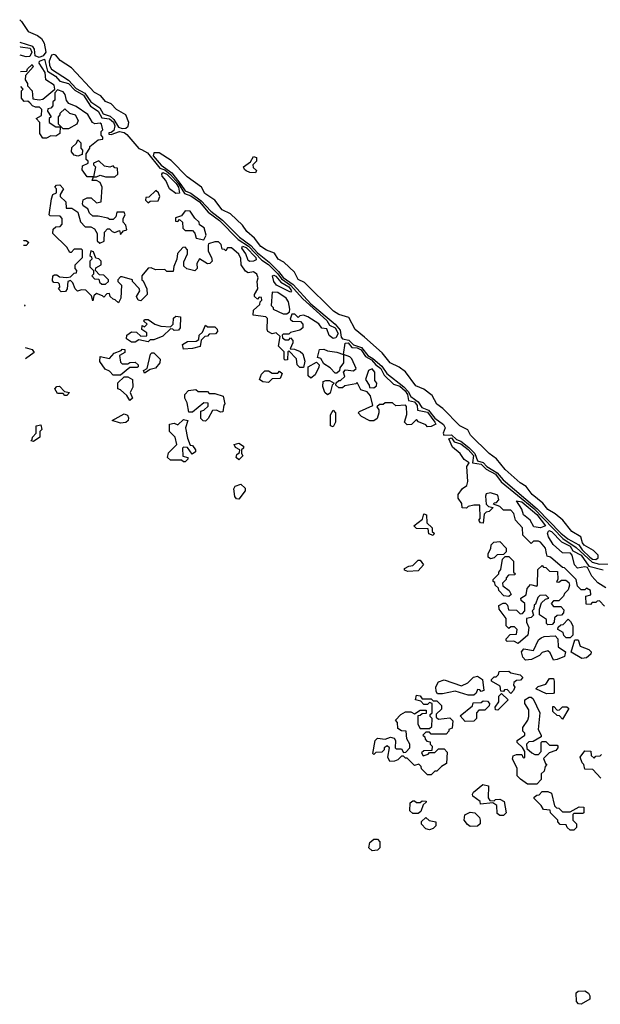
# Model space of a CAD drawing. Extents: x 2737310 to 2869991, y 870230 to 1012730.
# Tile 408 of 479: x 2737310 to 2740449, y 1007410 to 1012730. Entities that reach past the tile are written whole.
import ezdxf

# ---------------------------------------------------------------- set-up
doc = ezdxf.new("R2010")
doc.units = 0

msp = doc.modelspace()

# ---------------------------------------------------------------- linework, layer by layer
at = {"layer": '0CON02XD'}
for points in [[(2737310.3, 1012729.7), (2737319.6, 1012719.6), (2737355.8, 1012665), (2737406.7, 1012645), (2737428.5, 1012628.5), (2737442.4, 1012602.4), (2737452.5, 1012555), (2737437.1, 1012535), (2737415, 1012524.5), (2737393.8, 1012533.8), (2737390, 1012570), (2737381.9, 1012585), (2737312.4, 1012606.7)], [(2737312.8, 1012581.8), (2737315, 1012582.5), (2737366.4, 1012576.4), (2737375.4, 1012555), (2737365, 1012531.2), (2737345, 1012529.2), (2737313.5, 1012537.7)], [(2737315, 1012448.9), (2737348.3, 1012451.7), (2737352.5, 1012465), (2737378.3, 1012488.3), (2737382.5, 1012475), (2737341.7, 1012428.3), (2737340, 1012405), (2737352.5, 1012385), (2737352.5, 1012372.5), (2737377.5, 1012345), (2737381.7, 1012301.7), (2737415, 1012297.5), (2737435, 1012300), (2737500, 1012355), (2737496.4, 1012376.4), (2737452.5, 1012405), (2737447.5, 1012445), (2737415.8, 1012495), (2737418, 1012505), (2737445, 1012515.8), (2737460.8, 1012450.8), (2737503.3, 1012425), (2737527.7, 1012397.7), (2737575, 1012385.4), (2737608.3, 1012348.3), (2737655, 1012321.8), (2737693.1, 1012263.1), (2737735, 1012235.8), (2737755, 1012198.8), (2737795, 1012194.6), (2737816.8, 1012176.8), (2737823.8, 1012156.2), (2737818.6, 1012131.4), (2737805, 1012120), (2737791.7, 1012118.3), (2737791.7, 1012111.7), (2737805, 1012110), (2737850, 1012125), (2737875, 1012120.5), (2737890, 1012110), (2737953.9, 1012033.9), (2737968.5, 1012028.5), (2738000.5, 1012010.5), (2738067.4, 1011927.4), (2738095, 1011918.2), (2738125, 1011893.8), (2738167, 1011847), (2738200.4, 1011790.4), (2738235, 1011777.7), (2738281.5, 1011745), (2738329.7, 1011689.7), (2738391.2, 1011645), (2738491.9, 1011541.9), (2738546.6, 1011506.6), (2738620, 1011430), (2738655, 1011406.2), (2738705, 1011357.1), (2738725, 1011329.6), (2738775, 1011294.6), (2738841.7, 1011221.7), (2738971.1, 1011105), (2738985, 1011078.8), (2739015, 1011065.5), (2739032.2, 1011035), (2739019.5, 1011010.5), (2739005, 1011007.5), (2738984, 1011024), (2738970, 1011060), (2738943.9, 1011063.9), (2738927.3, 1011087.3), (2738867.5, 1011125), (2738845, 1011132.5), (2738825, 1011130), (2738815, 1011120), (2738798.3, 1011138.3), (2738781.7, 1011138.3), (2738771.7, 1011111.7), (2738785, 1011100), (2738828.3, 1011098.3), (2738840, 1011085), (2738840, 1011065), (2738825, 1011052.5), (2738775, 1011040), (2738765, 1011030), (2738735, 1011030), (2738730, 1011025), (2738731.7, 1011011.7), (2738745, 1011000), (2738765, 1011000), (2738775, 1011010), (2738787, 1010997), (2738787, 1010983), (2738771.7, 1010951.7), (2738795, 1010950), (2738827, 1010937), (2738840, 1010925), (2738852.5, 1010885), (2738845, 1010850), (2738825, 1010850), (2738810, 1010865), (2738807, 1010897), (2738765, 1010940), (2738760, 1010935), (2738758.3, 1010891.7), (2738745, 1010890), (2738740, 1010895), (2738740, 1010935), (2738710, 1010965), (2738718.3, 1011018.3), (2738697, 1011037), (2738675, 1011032.5), (2738652.5, 1011045), (2738647.5, 1011055), (2738650, 1011115), (2738640, 1011125), (2738573, 1011133), (2738575, 1011160), (2738608.3, 1011191.7), (2738610, 1011205), (2738620, 1011215), (2738618.3, 1011228.3), (2738605, 1011230), (2738595, 1011220), (2738580, 1011235), (2738580, 1011245), (2738597.5, 1011275), (2738593.3, 1011315), (2738600, 1011335), (2738592.5, 1011355), (2738575, 1011367.5), (2738545, 1011362.5), (2738530.7, 1011370.7), (2738507.5, 1011405), (2738505, 1011440), (2738495, 1011462.5), (2738455, 1011497.5), (2738433, 1011497), (2738425, 1011480), (2738418.3, 1011488.3), (2738405, 1011490), (2738400, 1011515), (2738385, 1011530), (2738365, 1011530), (2738331.7, 1011518.3), (2738328.3, 1011511.7), (2738328.3, 1011478.3), (2738347.5, 1011445), (2738350, 1011425), (2738338.3, 1011411.7), (2738325, 1011410), (2738281.7, 1011438.3), (2738268.3, 1011411.7), (2738270, 1011385), (2738257, 1011373), (2738213, 1011383), (2738198.3, 1011398.3), (2738198.3, 1011421.7), (2738217.5, 1011465), (2738217, 1011487), (2738205, 1011500), (2738191.7, 1011498.3), (2738163.3, 1011466.7), (2738160, 1011435), (2738143, 1011397), (2738140, 1011370), (2738105, 1011370), (2738095, 1011380), (2738045, 1011377.5), (2738021.7, 1011388.3), (2738005, 1011387.5), (2737970, 1011345), (2737970, 1011325), (2737978.3, 1011318.3), (2737997.5, 1011275), (2738000, 1011245), (2737965, 1011210), (2737950, 1011215), (2737942.5, 1011235), (2737947.5, 1011242.5), (2737960, 1011265), (2737957, 1011277), (2737920, 1011315), (2737920, 1011325), (2737865, 1011340), (2737855, 1011340), (2737840, 1011325), (2737840, 1011315), (2737860, 1011295), (2737857.5, 1011225), (2737845, 1011200), (2737827, 1011217), (2737815, 1011220), (2737800, 1011235), (2737795, 1011250), (2737781.7, 1011248.3), (2737765, 1011230), (2737758.3, 1011238.3), (2737725, 1011250), (2737711.7, 1011238.3), (2737705, 1011210), (2737698.3, 1011238.3), (2737668.3, 1011268.3), (2737645, 1011270), (2737623, 1011263), (2737610, 1011275), (2737598.3, 1011308.3), (2737585, 1011320), (2737570, 1011315), (2737567.5, 1011275), (2737558.3, 1011261.7), (2737535, 1011260), (2737520, 1011275), (2737527.5, 1011285), (2737525, 1011300), (2737517.5, 1011307.5), (2737495, 1011310), (2737488.3, 1011318.3), (2737490, 1011345), (2737498.3, 1011351.7), (2737511.7, 1011351.7), (2737525, 1011340), (2737565, 1011337.5), (2737585, 1011340), (2737605, 1011360), (2737618.3, 1011361.7), (2737620, 1011375), (2737610, 1011385), (2737610, 1011405), (2737650, 1011445), (2737650, 1011485), (2737645, 1011490), (2737605, 1011490), (2737588.3, 1011471.7), (2737581.7, 1011471.7), (2737565, 1011500), (2737490, 1011575), (2737491.7, 1011598.3), (2737505, 1011610), (2737528.3, 1011611.7), (2737540, 1011625), (2737540, 1011655), (2737528.3, 1011668.3), (2737475, 1011670), (2737470, 1011675), (2737481.7, 1011761.7), (2737490, 1011785), (2737510, 1011795), (2737510, 1011815), (2737500, 1011825), (2737510, 1011835), (2737527, 1011837), (2737547.5, 1011815), (2737530, 1011785), (2737530, 1011775), (2737560, 1011745), (2737561.7, 1011711.7), (2737591.7, 1011711.7), (2737625, 1011690), (2737638.3, 1011638.3), (2737665, 1011610), (2737695, 1011610), (2737715, 1011600), (2737730, 1011575), (2737730, 1011535), (2737743, 1011523), (2737767, 1011533), (2737768.3, 1011581.7), (2737785, 1011600), (2737795, 1011600), (2737810, 1011585), (2737825, 1011580), (2737850, 1011590), (2737855, 1011570), (2737871.7, 1011588.3), (2737890, 1011595), (2737885, 1011620), (2737870, 1011635), (2737870, 1011655), (2737880, 1011675), (2737875, 1011690), (2737835, 1011690), (2737830, 1011665), (2737815, 1011650), (2737795, 1011650), (2737787, 1011657), (2737735, 1011667.5), (2737705, 1011667.5), (2737687.5, 1011685), (2737678.3, 1011708.3), (2737653.6, 1011723.6), (2737650, 1011735), (2737653.6, 1011756.4), (2737675, 1011767.5), (2737697, 1011767), (2737725, 1011740), (2737750, 1011745), (2737756.7, 1011825), (2737745, 1011850), (2737725, 1011860), (2737701.7, 1011861.7), (2737710, 1011880), (2737725, 1011880), (2737745, 1011890), (2737775, 1011880), (2737825, 1011880), (2737840, 1011895), (2737838.3, 1011928.3), (2737825, 1011930), (2737815, 1011940), (2737797.5, 1011932.5), (2737768.3, 1011938.3), (2737737.5, 1011967.5), (2737710, 1011955), (2737710, 1011945), (2737720, 1011935), (2737710, 1011880), (2737675, 1011880), (2737648.3, 1011918.3), (2737650.7, 1011939.3), (2737680, 1011955), (2737680, 1011965), (2737670, 1011975), (2737670, 1012005), (2737690, 1012035), (2737690, 1012045), (2737735, 1012080), (2737760, 1012085), (2737760, 1012095), (2737750, 1012105), (2737750, 1012125), (2737760, 1012135), (2737752.5, 1012165), (2737745, 1012170), (2737717, 1012167), (2737703.6, 1012173.6), (2737678.1, 1012218.1), (2737615, 1012260), (2737576, 1012276), (2737563, 1012293), (2737556.7, 1012325), (2737545, 1012340), (2737515, 1012350), (2737500, 1012335), (2737500, 1012295), (2737490, 1012285), (2737490, 1012265), (2737478.3, 1012251.7), (2737461.7, 1012248.3), (2737460, 1012235), (2737480, 1012205), (2737470, 1012195), (2737470, 1012175), (2737505, 1012150), (2737530, 1012150), (2737527.5, 1012115), (2737505, 1012100), (2737478.3, 1012101.7), (2737455, 1012090), (2737435, 1012090), (2737420, 1012115), (2737420, 1012175), (2737400, 1012195), (2737428.3, 1012211.7), (2737430, 1012245), (2737417, 1012257), (2737395, 1012257.5), (2737380, 1012265), (2737365, 1012280), (2737355, 1012290), (2737335, 1012287.5), (2737320, 1012305), (2737320, 1012345), (2737330, 1012355), (2737316.3, 1012368.7)], [(2737865, 1012142.5), (2737885, 1012144), (2737896.2, 1012155), (2737900, 1012175), (2737883.8, 1012215), (2737833.8, 1012245), (2737804.4, 1012274.4), (2737775, 1012288), (2737748.9, 1012318.9), (2737715, 1012336), (2737590.2, 1012470.2), (2737529.7, 1012509.7), (2737505, 1012537.5), (2737495, 1012542.5), (2737482.2, 1012537.8), (2737469.6, 1012505), (2737472.2, 1012482.2), (2737482.7, 1012462.7), (2737575, 1012402.1), (2737615, 1012358.8), (2737663.2, 1012333.2), (2737695.7, 1012285), (2737743.4, 1012253.4), (2737761.3, 1012221.3), (2737798.8, 1012208.8), (2737820.1, 1012190.1), (2737845, 1012149.2), (2737865, 1012142.5)], [(2737575, 1012140), (2737545, 1012140), (2737520, 1012165), (2737520, 1012205), (2737530, 1012215), (2737530, 1012225), (2737555, 1012247.5), (2737580, 1012225), (2737610, 1012215), (2737626.7, 1012185), (2737620, 1012165), (2737575, 1012140)], [(2737625, 1011992.5), (2737605, 1011997.5), (2737590, 1012015), (2737591.7, 1012038.3), (2737618.3, 1012061.7), (2737625, 1012080), (2737640, 1012065), (2737640, 1012035), (2737650, 1012025), (2737648.3, 1012001.7), (2737625, 1011992.5)], [(2740425, 1009812.9), (2740437.7, 1009822.3), (2740437, 1009837), (2740411.7, 1009861.7), (2740361.3, 1009891.3), (2740352.5, 1009902.5), (2740343.8, 1009935), (2740295, 1009964), (2740246.6, 1010026.6), (2740205, 1010060.8), (2740165, 1010084), (2740138, 1010118), (2740080, 1010165), (2740048.5, 1010208.5), (2740015, 1010227.5), (2739935, 1010299.2), (2739887.3, 1010357.3), (2739848, 1010385), (2739747.5, 1010485), (2739733.2, 1010513.2), (2739689.2, 1010535), (2739598.3, 1010628.3), (2739565, 1010652.9), (2739539.1, 1010699.1), (2739495, 1010734.3), (2739452, 1010752), (2739396.6, 1010826.6), (2739361.9, 1010851.9), (2739312.5, 1010875), (2739269.8, 1010929.8), (2739173.6, 1011013.6), (2739122.9, 1011055), (2739090, 1011120), (2739035, 1011136.9), (2739007.5, 1011155), (2738849.5, 1011309.5), (2738815, 1011326.2), (2738795.6, 1011365.6), (2738738.8, 1011418.8), (2738706.7, 1011435), (2738688.6, 1011468.6), (2738645, 1011484.3), (2738614.5, 1011504.5), (2738579.7, 1011549.7), (2738538, 1011585), (2738515, 1011618.8), (2738450.3, 1011680.3), (2738405, 1011702.9), (2738364.5, 1011754.5), (2738311.2, 1011791.2), (2738294, 1011825), (2738215, 1011880), (2738129.3, 1011969.3), (2738065, 1012010.6), (2738035, 1012010), (2738031.1, 1011995), (2738075, 1011944.5), (2738131.9, 1011901.9), (2738181.4, 1011838.6), (2738204.8, 1011804.8), (2738235, 1011792), (2738290.6, 1011750.6), (2738342.7, 1011695), (2738406.6, 1011646.6), (2738498.9, 1011555), (2738559.9, 1011509.9), (2738595, 1011470.4), (2738659.3, 1011419.2), (2738709.6, 1011369.6), (2738735, 1011336.5), (2738788.5, 1011298.5), (2738885, 1011194.7), (2739015, 1011083.8), (2739042.3, 1011052.3), (2739048.2, 1011015), (2739055, 1011005.6), (2739089.1, 1010999.1), (2739115, 1010972.9), (2739158.1, 1010958.1), (2739191.8, 1010915), (2739219.4, 1010899.4), (2739267, 1010857), (2739295, 1010817.3), (2739386, 1010746), (2739410.5, 1010720.5), (2739424.1, 1010694.1), (2739463.8, 1010665), (2739484.1, 1010634.1), (2739519.3, 1010619.3), (2739555, 1010577.1), (2739601.7, 1010541.7), (2739609.7, 1010525), (2739600, 1010495), (2739603.3, 1010485), (2739645, 1010487.3), (2739671, 1010461), (2739695, 1010452.2), (2739738.4, 1010418.4), (2739769.7, 1010385), (2739785, 1010346.7), (2739815, 1010336.9), (2739835, 1010315.5), (2739891.4, 1010281.4), (2739923.3, 1010243.3), (2740106.7, 1010086.7), (2740235, 1009955.6), (2740272.5, 1009925), (2740333.2, 1009893.2), (2740350.6, 1009865), (2740391.9, 1009825), (2740406.7, 1009815), (2740425, 1009812.9)], [(2738585, 1011902.5), (2738553.6, 1011903.6), (2738535, 1011912.5), (2738525, 1011920), (2738520, 1011935), (2738558.3, 1011961.7), (2738575, 1011990), (2738590, 1011985), (2738590, 1011965), (2738570, 1011945), (2738571.7, 1011931.7), (2738590, 1011915), (2738585, 1011902.5)], [(2738155, 1011790.8), (2738120, 1011815), (2738100.6, 1011860.6), (2738080, 1011885), (2738078, 1011895), (2738085, 1011903.8), (2738105, 1011895.5), (2738156, 1011845), (2738168.1, 1011825), (2738175, 1011793.3), (2738155, 1011790.8)], [(2738005, 1011740), (2738015, 1011750), (2738058.3, 1011751.7), (2738067.5, 1011775), (2738060, 1011795), (2738047, 1011807), (2738008.3, 1011771.7), (2737991.7, 1011768.3), (2737990, 1011755), (2738005, 1011740)], [(2738305, 1011540), (2738317.5, 1011565), (2738307.5, 1011605), (2738281.7, 1011621.7), (2738280, 1011635), (2738257, 1011657), (2738232.5, 1011695), (2738205, 1011697.5), (2738185, 1011670), (2738151.7, 1011658.3), (2738151.7, 1011641.7), (2738165, 1011640), (2738175, 1011650), (2738190, 1011635), (2738193, 1011603), (2738205, 1011590), (2738245, 1011590), (2738257, 1011577), (2738265, 1011550), (2738305, 1011540)], [(2737330.2, 1011534.4), (2737333, 1011537), (2737345, 1011537.5), (2737360, 1011525), (2737345, 1011510), (2737330.6, 1011510)], [(2738555, 1011422.5), (2738545, 1011428.8), (2738532.5, 1011465), (2738512, 1011495), (2738514.3, 1011505.7), (2738535, 1011499.4), (2738586.7, 1011445), (2738587.9, 1011432.1), (2738575, 1011424.2), (2738555, 1011422.5)], [(2737775, 1011300), (2737790, 1011315), (2737790, 1011325), (2737765, 1011350), (2737741.7, 1011351.7), (2737720, 1011375), (2737721.7, 1011388.3), (2737750, 1011405), (2737750, 1011425), (2737738.3, 1011438.3), (2737721.7, 1011441.7), (2737710, 1011475), (2737695, 1011480), (2737690, 1011455), (2737698.3, 1011448.3), (2737700, 1011435), (2737690, 1011425), (2737690, 1011395), (2737710, 1011375), (2737710, 1011355), (2737700, 1011345), (2737715, 1011330), (2737738.3, 1011328.3), (2737741.7, 1011311.7), (2737755, 1011300), (2737775, 1011300)], [(2738775, 1011257.5), (2738698.8, 1011295), (2738684, 1011315), (2738677.5, 1011345), (2738685, 1011348.8), (2738695, 1011343.8), (2738722.1, 1011312.1), (2738765, 1011285.5), (2738778.8, 1011265), (2738775, 1011257.5)], [(2738755, 1011140), (2738768.3, 1011151.7), (2738770, 1011165), (2738763.3, 1011205), (2738750, 1011225), (2738705, 1011256.2), (2738675, 1011257.5), (2738670, 1011185), (2738680, 1011175), (2738680, 1011165), (2738735, 1011140), (2738755, 1011140)], [(2737336, 1011190), (2737340, 1011185), (2737336.1, 1011181.1)], [(2737935, 1010987.5), (2737915, 1010987.5), (2737887.5, 1011005), (2737890, 1011025), (2737915, 1011042.5), (2737941.7, 1011041.7), (2737965, 1011020), (2737998.3, 1011021.7), (2737998.3, 1011038.3), (2737970, 1011055), (2737971.7, 1011078.3), (2737985, 1011070), (2738000, 1011085), (2737981.7, 1011101.7), (2737985, 1011110), (2738005, 1011110), (2738040, 1011085), (2738073, 1011073), (2738125, 1011070), (2738140, 1011085), (2738142.5, 1011117.5), (2738155, 1011127.5), (2738180, 1011125), (2738177.5, 1011065), (2738168.3, 1011051.7), (2738145, 1011050), (2738138.3, 1011058.3), (2738125, 1011060), (2738085, 1011020), (2738035, 1011000), (2738015, 1011000), (2738005, 1010990), (2737955, 1011000), (2737935, 1010987.5)], [(2738195, 1010950), (2738190, 1010975), (2738218.3, 1010991.7), (2738265, 1010992.5), (2738278.3, 1011001.7), (2738280, 1011025), (2738298.3, 1011041.7), (2738315, 1011080), (2738325, 1011070), (2738365, 1011070), (2738378.3, 1011058.3), (2738380, 1011045), (2738368.3, 1011031.7), (2738335, 1011030), (2738325, 1011020), (2738311.7, 1011018.3), (2738291.7, 1010998.3), (2738286.4, 1010963.6), (2738245, 1010952.5), (2738195, 1010950)], [(2737339.8, 1010958.7), (2737378.3, 1010948.3), (2737388.3, 1010931.7), (2737340.9, 1010896.8)], [(2737855, 1010810), (2737815, 1010810), (2737795, 1010830), (2737771.7, 1010841.7), (2737743, 1010883), (2737745, 1010910), (2737795, 1010900), (2737821.7, 1010928.3), (2737858.3, 1010941.7), (2737865, 1010950), (2737878.3, 1010948.3), (2737878.3, 1010931.7), (2737850, 1010915), (2737855, 1010880), (2737865, 1010870), (2737895, 1010870), (2737905, 1010877.5), (2737935, 1010880), (2737950, 1010865), (2737950, 1010855), (2737945, 1010850), (2737905, 1010850), (2737855, 1010810)], [(2739025, 1010820), (2739015, 1010820), (2738988.3, 1010848.3), (2738955, 1010870), (2738938.3, 1010898.3), (2738920, 1010905), (2738931.7, 1010948.3), (2738955, 1010950), (2738975, 1010940), (2739025, 1010933.3), (2739060, 1010920), (2739060, 1010875), (2739041.7, 1010848.3), (2739038.3, 1010831.7), (2739025, 1010820)], [(2739515, 1010530), (2739505, 1010540), (2739466.4, 1010556.4), (2739455, 1010570), (2739428.3, 1010541.7), (2739405, 1010540), (2739390, 1010555), (2739403, 1010597), (2739400.7, 1010640.7), (2739395, 1010646.2), (2739343, 1010643), (2739325, 1010660), (2739285, 1010660), (2739275, 1010650), (2739255, 1010650), (2739241.7, 1010638.3), (2739251.7, 1010621.7), (2739252.5, 1010605), (2739242.5, 1010575), (2739225, 1010562.5), (2739203, 1010563), (2739157.5, 1010585), (2739140, 1010605), (2739147, 1010613), (2739220, 1010645), (2739207, 1010697), (2739198.3, 1010708.3), (2739188.3, 1010718.3), (2739155, 1010730), (2739135, 1010770), (2739127, 1010763), (2739068.3, 1010751.7), (2739055, 1010740), (2739035, 1010740), (2739020, 1010755), (2739021.7, 1010768.3), (2739035, 1010780), (2739045, 1010780), (2739068.3, 1010801.7), (2739060, 1010825), (2739071.7, 1010838.3), (2739115, 1010832.5), (2739130, 1010845), (2739105, 1010897.5), (2739095, 1010907.5), (2739060, 1010920), (2739068.8, 1010981.2), (2739085, 1010984.3), (2739105, 1010959.4), (2739135, 1010957.5), (2739155.9, 1010945.9), (2739179.9, 1010909.9), (2739211.7, 1010891.7), (2739234.6, 1010864.6), (2739262.5, 1010845), (2739279.7, 1010809.7), (2739331.1, 1010761.1), (2739365, 1010748.9), (2739394, 1010725), (2739407.5, 1010705), (2739411.9, 1010671.9), (2739445, 1010664.2), (2739458.1, 1010645), (2739460.5, 1010620.5), (2739515, 1010608.9), (2739555, 1010555.8), (2739560, 1010545), (2739535, 1010531.2), (2739515, 1010530)], [(2737985, 1010820), (2737980, 1010835), (2738000, 1010845), (2738018.3, 1010921.7), (2738025, 1010930), (2738035, 1010930), (2738070, 1010895), (2738067.5, 1010875), (2738045, 1010847.5), (2738015, 1010840), (2737985, 1010820)], [(2738885, 1010792.5), (2738870, 1010805), (2738870, 1010855), (2738915, 1010880), (2738930, 1010865), (2738927, 1010853), (2738908.3, 1010811.7), (2738885, 1010792.5)], [(2739225, 1010740), (2739238.3, 1010751.7), (2739240, 1010765), (2739230.7, 1010780.7), (2739229.4, 1010825), (2739215, 1010844), (2739196.2, 1010835), (2739180, 1010785), (2739200, 1010755), (2739201.7, 1010741.7), (2739225, 1010740)], [(2737905, 1010672.5), (2737890, 1010700), (2737855, 1010730), (2737840, 1010735), (2737841.7, 1010768.3), (2737875, 1010800), (2737895, 1010800), (2737920, 1010785), (2737922.5, 1010745), (2737907.5, 1010715), (2737920, 1010685), (2737905, 1010672.5)], [(2738655, 1010770), (2738625, 1010772.5), (2738607.5, 1010785), (2738617.5, 1010815), (2738635, 1010832.5), (2738655, 1010832.5), (2738675, 1010820), (2738705, 1010820), (2738715, 1010830), (2738728.3, 1010818.3), (2738718.3, 1010791.7), (2738675, 1010790), (2738655, 1010770)], [(2737565, 1010700), (2737555, 1010700), (2737545, 1010710), (2737515, 1010710), (2737500, 1010735), (2737511.7, 1010748.3), (2737525, 1010750), (2737551.7, 1010721.7), (2737580, 1010715), (2737565, 1010700)], [(2738975, 1010702.5), (2738960, 1010715), (2738948.3, 1010748.3), (2738950, 1010775), (2738965, 1010780), (2738985, 1010780), (2739010, 1010765), (2739000, 1010755), (2738988.3, 1010711.7), (2738975, 1010702.5)], [(2738315, 1010560), (2738301.7, 1010561.7), (2738290, 1010575), (2738290, 1010615), (2738305, 1010620), (2738328.3, 1010641.7), (2738328.3, 1010658.3), (2738305, 1010660), (2738245, 1010610), (2738225, 1010610), (2738215, 1010660), (2738202.5, 1010685), (2738202.5, 1010705), (2738223, 1010727), (2738261.7, 1010731.7), (2738275, 1010720), (2738325, 1010720), (2738335, 1010710), (2738365, 1010710), (2738410, 1010695), (2738420, 1010655), (2738413, 1010647), (2738408.3, 1010611.7), (2738395, 1010610), (2738375, 1010620), (2738351.7, 1010618.3), (2738330, 1010575), (2738315, 1010560)], [(2737855, 1010550), (2737810, 1010565), (2737875, 1010600), (2737893.3, 1010593.3), (2737899.3, 1010579.3), (2737897.5, 1010565), (2737885, 1010553.3), (2737855, 1010550)], [(2739005, 1010530), (2738990, 1010535), (2738990, 1010595), (2739005, 1010620), (2739017.5, 1010605), (2739017.5, 1010555), (2739005, 1010530)], [(2737385, 1010450), (2737370, 1010455), (2737378.3, 1010461.7), (2737380, 1010475), (2737400, 1010495), (2737400, 1010535), (2737425, 1010540), (2737430, 1010515), (2737420, 1010505), (2737420, 1010475), (2737385, 1010450)], [(2738205, 1010340), (2738195, 1010340), (2738185, 1010350), (2738125, 1010350), (2738110, 1010365), (2738115, 1010390), (2738160, 1010435), (2738150, 1010475), (2738120, 1010505), (2738120, 1010545), (2738145, 1010550), (2738165, 1010540), (2738195, 1010570), (2738220, 1010565), (2738207.5, 1010525), (2738218.3, 1010468.3), (2738231.7, 1010431.7), (2738245, 1010430), (2738260, 1010405), (2738260, 1010395), (2738242.5, 1010382.5), (2738218.3, 1010418.3), (2738195, 1010420), (2738190, 1010415), (2738191.7, 1010371.7), (2738220, 1010365), (2738220, 1010355), (2738205, 1010340)], [(2740471.7, 1009561.7), (2740445, 1009590), (2740431.7, 1009588.3), (2740425, 1009580), (2740405, 1009580), (2740395, 1009570), (2740371.7, 1009571.7), (2740370, 1009615), (2740398.3, 1009621.7), (2740396.4, 1009646.4), (2740375, 1009657.5), (2740365, 1009650), (2740345, 1009650), (2740325, 1009670), (2740317.5, 1009705), (2740255, 1009767.5), (2740245, 1009770), (2740180, 1009825), (2740161.7, 1009831.7), (2740157.5, 1009845), (2740153.3, 1009875), (2740126.4, 1009906.4), (2740115, 1009912.5), (2740088.3, 1009911.7), (2740075, 1009900), (2740030, 1009945), (2740027.5, 1009985), (2739990, 1010025), (2739981.7, 1010061.7), (2739965, 1010080), (2739925, 1010080), (2739905, 1010100), (2739871.7, 1010111.7), (2739875, 1010120), (2739888.3, 1010121.7), (2739900, 1010135), (2739895, 1010160), (2739855, 1010173.3), (2739831.7, 1010168.3), (2739827.5, 1010155), (2739831.7, 1010111.7), (2739845, 1010100), (2739870, 1010095), (2739848.3, 1010071.7), (2739831.7, 1010068.3), (2739821.7, 1010058.3), (2739815, 1010010), (2739801.7, 1010011.7), (2739792.5, 1010025), (2739800, 1010035), (2739797.5, 1010107.5), (2739765, 1010107.5), (2739735, 1010100), (2739725, 1010090), (2739701.7, 1010091.7), (2739700, 1010115), (2739680, 1010145), (2739680, 1010165), (2739703.6, 1010196.4), (2739727, 1010213), (2739732.5, 1010235), (2739727.5, 1010315), (2739740, 1010335), (2739712.9, 1010352.9), (2739691.2, 1010385), (2739650.5, 1010420.5), (2739630.8, 1010465), (2739645, 1010470), (2739658.1, 1010448.1), (2739695, 1010438.5), (2739735, 1010407.5), (2739762.5, 1010375), (2739757.5, 1010335), (2739805, 1010327.7), (2739831.8, 1010301.8), (2739881.8, 1010275), (2739912.6, 1010232.6), (2740088.6, 1010088.6), (2740195, 1009978.2), (2740246.3, 1009926.3), (2740318.7, 1009878.7), (2740405, 1009798.2), (2740445, 1009788.1), (2740505, 1009790)], [(2738495, 1010352.5), (2738480, 1010365), (2738485, 1010380), (2738498.3, 1010391.7), (2738500, 1010405), (2738477.5, 1010417.5), (2738470, 1010435), (2738495, 1010442.5), (2738520, 1010425), (2738520, 1010415), (2738510, 1010405), (2738510, 1010385), (2738517, 1010373), (2738495, 1010352.5)], [(2738495, 1010140), (2738481.7, 1010141.7), (2738473, 1010153), (2738467.5, 1010195), (2738475, 1010210), (2738505, 1010220), (2738528.3, 1010198.3), (2738530, 1010185), (2738495, 1010140)], [(2740125, 1009983.8), (2740090, 1009990), (2740070, 1010025), (2740034.2, 1010054.2), (2740024, 1010085), (2739995, 1010130), (2740025, 1010124.2), (2740105, 1010055.5), (2740152.5, 1009995), (2740125, 1009983.8)], [(2739545, 1009942.5), (2739521.7, 1009951.7), (2739518.3, 1009978.3), (2739455, 1009980), (2739440, 1009995), (2739488.3, 1010031.7), (2739495, 1010060), (2739510, 1010055), (2739511.7, 1010011.7), (2739540, 1009985), (2739540, 1009965), (2739550, 1009955), (2739545, 1009942.5)], [(2740479.3, 1009659.3), (2740435, 1009686.7), (2740403.9, 1009723.9), (2740380, 1009770), (2740365, 1009773.3), (2740325, 1009766.7), (2740308.8, 1009785), (2740296.4, 1009836.4), (2740288.3, 1009848.3), (2740245, 1009850), (2740194.2, 1009894.2), (2740168.8, 1009935), (2740163.8, 1009955), (2740170.7, 1009969.3), (2740185, 1009963.8), (2740239.3, 1009909.3), (2740285.7, 1009885), (2740300.7, 1009860.7), (2740345, 1009836.2), (2740387, 1009777), (2740465, 1009758)], [(2739855, 1009817.5), (2739842.5, 1009825), (2739842.5, 1009845), (2739857, 1009873), (2739858.3, 1009891.7), (2739873, 1009907), (2739905, 1009910), (2739940, 1009875), (2739940, 1009855), (2739925, 1009840), (2739891.7, 1009838.3), (2739875, 1009822.5), (2739855, 1009817.5)], [(2739408.3, 1009748.3), (2739390, 1009755), (2739390, 1009765), (2739413, 1009777), (2739435, 1009780), (2739465, 1009810), (2739475, 1009810), (2739492.5, 1009785), (2739465, 1009752.5), (2739408.3, 1009748.3)], [(2739955, 1009612.5), (2739927, 1009617), (2739900, 1009645), (2739898.3, 1009658.3), (2739880, 1009675), (2739878.3, 1009688.3), (2739870, 1009695), (2739870, 1009705), (2739900, 1009735), (2739900, 1009745), (2739911.7, 1009758.3), (2739920, 1009815), (2739935, 1009830), (2739955, 1009830), (2739980, 1009805), (2739980, 1009745), (2739990, 1009735), (2739985, 1009730), (2739951.7, 1009728.3), (2739940, 1009715), (2739940, 1009705), (2739920, 1009685), (2739921.7, 1009671.7), (2739956.4, 1009646.4), (2739967.5, 1009625), (2739955, 1009612.5)], [(2740005, 1009360), (2739981.7, 1009371.7), (2739945, 1009370), (2739940, 1009375), (2739940, 1009385), (2739961.7, 1009408.3), (2739995, 1009410), (2740000, 1009435), (2739985, 1009450), (2739965, 1009450), (2739955, 1009440), (2739940, 1009455), (2739940, 1009495), (2739902.5, 1009545), (2739900, 1009565), (2739923, 1009577), (2739937, 1009577), (2739947, 1009567), (2739951.7, 1009541.7), (2739995, 1009540), (2740015, 1009520), (2740028.3, 1009521.7), (2740040, 1009535), (2740040, 1009575), (2740021.7, 1009591.7), (2740020, 1009605), (2740048.3, 1009621.7), (2740053, 1009657), (2740071.7, 1009678.3), (2740105, 1009670), (2740110, 1009675), (2740111.7, 1009758.3), (2740135, 1009780), (2740141.7, 1009771.7), (2740155, 1009770), (2740175, 1009750), (2740218.3, 1009748.3), (2740220, 1009705), (2740211.7, 1009691.7), (2740225, 1009690), (2740238.3, 1009701.7), (2740261.7, 1009701.7), (2740278.3, 1009688.3), (2740282.5, 1009675), (2740275, 1009650), (2740255, 1009630), (2740250, 1009615), (2740225, 1009590), (2740195, 1009590), (2740182.5, 1009575), (2740195, 1009560), (2740235, 1009560), (2740251.7, 1009541.7), (2740250, 1009525), (2740238.3, 1009511.7), (2740215, 1009510), (2740201.7, 1009498.3), (2740200, 1009475), (2740188.3, 1009461.7), (2740165, 1009460), (2740158.3, 1009468.3), (2740158.3, 1009488.3), (2740120, 1009515), (2740120, 1009545), (2740131.7, 1009578.3), (2740151.7, 1009598.3), (2740170, 1009605), (2740155, 1009620), (2740121.7, 1009618.3), (2740111.7, 1009608.3), (2740098.3, 1009571.7), (2740091.7, 1009568.3), (2740090, 1009545), (2740080, 1009535), (2740088.3, 1009511.7), (2740075, 1009500), (2740050, 1009495), (2740050, 1009475), (2740062.5, 1009445), (2740057.5, 1009405), (2740005, 1009360)], [(2740285, 1009390), (2740265, 1009390), (2740251.7, 1009401.7), (2740248.3, 1009418.3), (2740220, 1009435), (2740221.7, 1009448.3), (2740235, 1009460), (2740248.3, 1009461.7), (2740275, 1009490), (2740288.3, 1009478.3), (2740300, 1009455), (2740300, 1009405), (2740285, 1009390)], [(2740195, 1009270), (2740178.3, 1009308.3), (2740165, 1009320), (2740135, 1009310), (2740120, 1009295), (2740077, 1009273), (2740045, 1009270), (2740030, 1009285), (2740022.5, 1009315), (2740035, 1009330), (2740088.3, 1009321.7), (2740115, 1009380), (2740129.3, 1009390.7), (2740145, 1009397.5), (2740205, 1009400), (2740220, 1009385), (2740221.7, 1009341.7), (2740260, 1009315), (2740255, 1009290), (2740215, 1009272.5), (2740195, 1009270)], [(2740348.3, 1009278.3), (2740291.7, 1009311.7), (2740311.7, 1009378.3), (2740328.3, 1009378.3), (2740340, 1009345), (2740387, 1009327), (2740400, 1009315), (2740398.3, 1009301.7), (2740375, 1009282.5), (2740348.3, 1009278.3)], [(2739965, 1009090), (2739945, 1009110), (2739931.7, 1009108.3), (2739925, 1009100), (2739911.7, 1009101.7), (2739908.3, 1009128.3), (2739860, 1009155), (2739860, 1009165), (2739875, 1009180), (2739885, 1009180), (2739898.3, 1009191.7), (2739901.7, 1009208.3), (2739955, 1009210), (2739965, 1009200), (2740015, 1009190), (2740030, 1009175), (2740018.3, 1009161.7), (2739995, 1009160), (2739981.7, 1009148.3), (2739980, 1009135), (2739987, 1009123), (2739980, 1009105), (2739965, 1009090)], [(2739765, 1009080), (2739735, 1009080), (2739665, 1009102.5), (2739595, 1009087.5), (2739568.3, 1009088.3), (2739560.7, 1009100.7), (2739560, 1009125), (2739575, 1009152.5), (2739605, 1009163.3), (2739699.3, 1009130.7), (2739733, 1009147), (2739763, 1009177), (2739785, 1009182.5), (2739812.5, 1009165), (2739820, 1009105), (2739805, 1009100), (2739798.3, 1009108.3), (2739785, 1009110), (2739778.3, 1009091.7), (2739765, 1009080)], [(2740158.3, 1009088.3), (2740100, 1009115), (2740113, 1009127), (2740155, 1009140), (2740175, 1009170), (2740195, 1009170), (2740200, 1009155), (2740200, 1009095), (2740195, 1009090), (2740158.3, 1009088.3)], [(2739895, 1009000), (2739881.7, 1009001.7), (2739880, 1009015), (2739900, 1009045), (2739900, 1009075), (2739915, 1009090), (2739950, 1009055), (2739895, 1009000)], [(2739535, 1008650), (2739515, 1008650), (2739481.7, 1008681.7), (2739480, 1008695), (2739468.3, 1008708.3), (2739445, 1008700), (2739405, 1008740), (2739395, 1008740), (2739385, 1008750), (2739375, 1008750), (2739355, 1008730), (2739337, 1008723), (2739311.7, 1008721.7), (2739300, 1008745), (2739310, 1008795), (2739297, 1008807), (2739280, 1008795), (2739280, 1008785), (2739267, 1008773), (2739235, 1008770), (2739225, 1008760), (2739220, 1008765), (2739232.5, 1008835), (2739245, 1008847.5), (2739285, 1008842.5), (2739315, 1008852.5), (2739335, 1008847.5), (2739342.5, 1008835), (2739340, 1008795), (2739345, 1008790), (2739375, 1008790), (2739385, 1008770), (2739398.3, 1008771.7), (2739420, 1008795), (2739420, 1008815), (2739402.5, 1008845), (2739400, 1008885), (2739375, 1008887.5), (2739355, 1008900), (2739351.7, 1008931.7), (2739342.5, 1008945), (2739370, 1008975), (2739395, 1008990), (2739425, 1008990), (2739445, 1008980), (2739475, 1009000), (2739508.3, 1008998.3), (2739508.3, 1008981.7), (2739485, 1008980), (2739475, 1008970), (2739461.7, 1008968.3), (2739463, 1008923), (2739475, 1008900), (2739525, 1008900), (2739538.3, 1008911.7), (2739540, 1008955), (2739530, 1008965), (2739530, 1008975), (2739540, 1008985), (2739540, 1009035), (2739525, 1009040), (2739515, 1009030), (2739495, 1009030), (2739478.3, 1009048.3), (2739450, 1009055), (2739455, 1009080), (2739475, 1009077.5), (2739485, 1009060), (2739535, 1009060), (2739545, 1009050), (2739565, 1009050), (2739590, 1009025), (2739590, 1009005), (2739561.7, 1008978.3), (2739561.7, 1008961.7), (2739575, 1008950), (2739635, 1008957.5), (2739651.7, 1008941.7), (2739648.3, 1008901.7), (2739630, 1008895), (2739630, 1008885), (2739615, 1008870), (2739535, 1008870), (2739525, 1008880), (2739505, 1008880), (2739490, 1008865), (2739500, 1008855), (2739501.7, 1008841.7), (2739511.7, 1008831.7), (2739528.3, 1008828.3), (2739530, 1008815), (2739540, 1008805), (2739538.3, 1008781.7), (2739495, 1008780), (2739481.7, 1008768.3), (2739491.7, 1008751.7), (2739518.3, 1008761.7), (2739525, 1008770), (2739555, 1008770), (2739575, 1008790), (2739605, 1008790), (2739621.7, 1008771.7), (2739618.3, 1008711.7), (2739590, 1008695), (2739565, 1008670), (2739555, 1008670), (2739535, 1008650)], [(2739718.3, 1008938.3), (2739691.7, 1008968.3), (2739758.3, 1009021.7), (2739761.7, 1009038.3), (2739805, 1009040), (2739815, 1009050), (2739838.3, 1009048.3), (2739850, 1009035), (2739848.3, 1009021.7), (2739825, 1009000), (2739791.7, 1008998.3), (2739780, 1008985), (2739780, 1008955), (2739765, 1008940), (2739718.3, 1008938.3)], [(2740105, 1008600), (2740055, 1008600), (2740017, 1008627), (2740000, 1008645), (2740000, 1008685), (2739973.3, 1008735), (2739977, 1008753), (2739995, 1008760), (2740025, 1008760), (2740030, 1008745), (2740035, 1008740), (2740040, 1008745), (2740040, 1008775), (2740028.3, 1008798.3), (2740000, 1008825), (2740000, 1008835), (2740040, 1008865), (2740040, 1008875), (2740030, 1008885), (2740030, 1008905), (2740057.5, 1008945), (2740062.5, 1008965), (2740061.7, 1009001.7), (2740040, 1009035), (2740040, 1009055), (2740065, 1009070), (2740075, 1009070), (2740085, 1009060), (2740122.5, 1008985), (2740112.5, 1008895), (2740130, 1008865), (2740130, 1008855), (2740085, 1008830), (2740061.7, 1008828.3), (2740050, 1008815), (2740051.7, 1008791.7), (2740078.3, 1008768.3), (2740095, 1008760), (2740115, 1008760), (2740130, 1008775), (2740130, 1008825), (2740135, 1008830), (2740155, 1008830), (2740175, 1008810), (2740215, 1008810), (2740220, 1008805), (2740220, 1008795), (2740208.3, 1008781.7), (2740171.7, 1008768.3), (2740141.7, 1008738.3), (2740151.7, 1008711.7), (2740160, 1008705), (2740150, 1008695), (2740145, 1008670), (2740130, 1008655), (2740130, 1008625), (2740105, 1008600)], [(2740245, 1008950), (2740228.3, 1008968.3), (2740215, 1008970), (2740191.7, 1008991.7), (2740191.7, 1009018.3), (2740198.3, 1009018.3), (2740215, 1009000), (2740228.3, 1009001.7), (2740245, 1009017.5), (2740267, 1009017), (2740278.3, 1009008.3), (2740245, 1008950)], [(2740451.7, 1008631.7), (2740408.3, 1008678.3), (2740365, 1008680), (2740360, 1008705), (2740350, 1008715), (2740340, 1008745), (2740365, 1008780), (2740398.3, 1008778.3), (2740400, 1008755), (2740415, 1008740), (2740425, 1008750), (2740448.3, 1008751.7), (2740455, 1008760)], [(2739925, 1008430), (2739905, 1008430), (2739891.7, 1008441.7), (2739890, 1008485), (2739868.3, 1008498.3), (2739801.7, 1008491.7), (2739800, 1008505), (2739760, 1008535), (2739757.5, 1008545), (2739763.6, 1008556.4), (2739813, 1008597), (2739845, 1008590), (2739842.5, 1008525), (2739851.7, 1008511.7), (2739875, 1008510), (2739883, 1008517), (2739905, 1008517.5), (2739930, 1008505), (2739940, 1008445), (2739925, 1008430)], [(2740305, 1008350), (2740285, 1008350), (2740270, 1008365), (2740265, 1008380), (2740231.7, 1008381.7), (2740220, 1008395), (2740220, 1008405), (2740180, 1008445), (2740178.3, 1008458.3), (2740141.7, 1008461.7), (2740130, 1008485), (2740091.7, 1008521.7), (2740091.7, 1008528.3), (2740105, 1008540), (2740118.3, 1008541.7), (2740135, 1008560), (2740165, 1008560), (2740185, 1008550), (2740201.7, 1008481.7), (2740211.7, 1008471.7), (2740225, 1008470), (2740245, 1008450), (2740285, 1008450), (2740335, 1008477.5), (2740360, 1008475), (2740360, 1008445), (2740355, 1008440), (2740305, 1008440), (2740300, 1008435), (2740300, 1008405), (2740320, 1008385), (2740320, 1008365), (2740305, 1008350)], [(2739465, 1008440), (2739435, 1008440), (2739420, 1008455), (2739421.7, 1008498.3), (2739435, 1008510), (2739445, 1008510), (2739455, 1008500), (2739475, 1008500), (2739485, 1008510), (2739508.3, 1008508.3), (2739508.3, 1008501.7), (2739491.7, 1008488.3), (2739478.3, 1008451.7), (2739465, 1008440)], [(2739525, 1008352.5), (2739505, 1008357.5), (2739483, 1008383), (2739481.7, 1008398.3), (2739505, 1008420), (2739523, 1008403), (2739560, 1008395), (2739560, 1008375), (2739545, 1008360), (2739525, 1008352.5)], [(2739745, 1008370), (2739730.7, 1008380.7), (2739712.5, 1008405), (2739717, 1008433), (2739745, 1008447.5), (2739770, 1008445), (2739795, 1008420), (2739800, 1008405), (2739800, 1008385), (2739785, 1008372.5), (2739745, 1008370)], [(2739215, 1008240), (2739197.5, 1008255), (2739202.5, 1008285), (2739225, 1008302.5), (2739245, 1008302.5), (2739257, 1008287), (2739257.5, 1008255), (2739245, 1008243.3), (2739215, 1008240)], [(2740345, 1007410), (2740331.7, 1007411.7), (2740320, 1007425), (2740318.3, 1007471.7), (2740328.3, 1007481.7), (2740365, 1007482.5), (2740385, 1007470), (2740392.5, 1007455), (2740391.7, 1007438.3), (2740345, 1007410)]]:
    msp.add_lwpolyline(points, dxfattribs=at)

doc.saveas('drawing.dxf')
